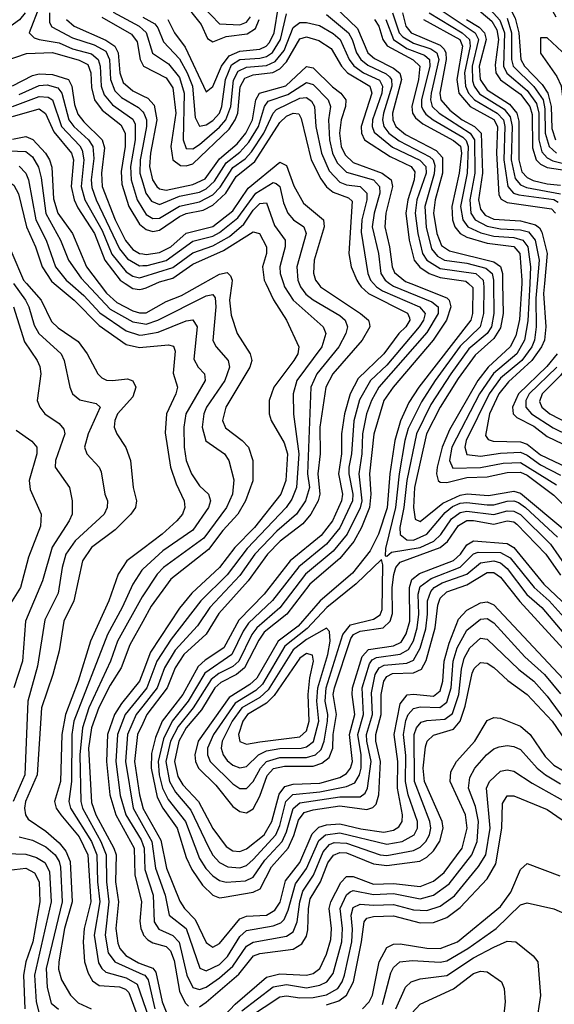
# Model space of a CAD drawing. Header units: inches. Extents: x 990535 to 1117859, y 769386 to 892122.
# Tile 782 of 1056: x 1079632 to 1081231, y 847843 to 850789. Entities that reach past the tile are written whole.
import ezdxf

# ---------------------------------------------------------------- set-up
doc = ezdxf.new("R2010")
doc.units = ezdxf.units.IN
doc.header["$MEASUREMENT"] = 0
for name, color, linetype in [('B0874', 7, 'Continuous'), ('B0875', 7, 'Continuous'), ('B0884', 7, 'Continuous'), ('B0885', 7, 'Continuous')]:
    doc.layers.add(name, color=color, linetype=linetype)

msp = doc.modelspace()

# ---------------------------------------------------------------- linework, layer by layer
at = {"layer": 'B0874', "color": 5}
for points, elevation in [([(1079613.6, 850000), (1079649.2, 849950), (1079659.7, 849930), (1079675.1, 849875.1), (1079689.2, 849850), (1079755.8, 849790), (1079764.8, 849770), (1079781.5, 849690), (1079789.7, 849669.7), (1079811.9, 849651.9), (1079861.1, 849641.1), (1079872.3, 849630), (1079837.2, 849550), (1079826.2, 849510), (1079832.3, 849490), (1079870, 849450.2), (1079876.1, 849436.1), (1079886.3, 849370), (1079894.6, 849350), (1079893.3, 849330), (1079884.2, 849310), (1079798.2, 849230), (1079770, 849190), (1079758.5, 849150), (1079746.9, 849073.1), (1079706.8, 848993.2), (1079684.8, 848855.2), (1079656.4, 848750), (1079647.5, 848530), (1079612.2, 848450)], 3160), ([(1079652.2, 850000), (1079696.2, 849950), (1079726.7, 849886.7), (1079747.1, 849867.1), (1079806.4, 849826.4), (1079833.5, 849790), (1079866, 849730), (1079878.1, 849718.1), (1079891.1, 849711.1), (1079909.5, 849709.5), (1079954.2, 849714.3), (1079970, 849708.8), (1079979.2, 849690), (1079970, 849660.7), (1079924.7, 849610), (1079916.2, 849590), (1079914.9, 849570), (1079922.9, 849550), (1079949.7, 849509.7), (1079962.9, 849470), (1079971.1, 849390), (1079981.4, 849350), (1079978.8, 849330), (1079964.8, 849310), (1079917.4, 849262.6), (1079846.6, 849210), (1079819.4, 849170), (1079794.2, 849050), (1079764, 848990), (1079750, 848901.2), (1079731.2, 848830), (1079697, 848730), (1079684.1, 848530), (1079649.5, 848450), (1079646, 848430), (1079648.8, 848410), (1079657.1, 848397.1), (1079710, 848361), (1079750, 848326.7), (1079770, 848301.6), (1079782.5, 848270), (1079789.1, 848150), (1079766.3, 848070), (1079748.7, 847970), (1079748.3, 847948.3), (1079756.7, 847916.7), (1079783.8, 847870), (1079807.1, 847847.1), (1079845.4, 847830)], 3180), ([(1079735.1, 850000), (1079794.4, 849950), (1079870, 849873.8), (1079950, 849817.8), (1079990, 849808.2), (1080000, 849809.2)], 3220), ([(1079782.8, 850000), (1079824, 849964), (1079872.1, 849912.1), (1079950, 849858.5), (1079990, 849845), (1080000, 849846.6)], 3240), ([(1079831.1, 850000), (1079902.9, 849922.9), (1079970, 849884.8), (1080000, 849879.9)], 3260), ([(1079869.4, 850000), (1079891.2, 849971.2), (1079922.9, 849942.9), (1079970, 849918.4), (1079990, 849911.9), (1080000, 849911.9)], 3280), ([(1079947.6, 850000), (1079970, 849985), (1079990, 849981.7), (1080000, 849984.4)], 3320), ([(1079613, 849930), (1079645.9, 849825.9), (1079684.3, 849770), (1079691.9, 849751.9), (1079695.5, 849730), (1079684.6, 849650), (1079691.9, 849630), (1079706.8, 849610), (1079750, 849581), (1079764, 849564), (1079767.3, 849550), (1079739.5, 849470), (1079738.1, 849450), (1079781, 849390), (1079789.2, 849349.2), (1079788.7, 849310), (1079780.3, 849290), (1079728.6, 849211.4), (1079700.1, 849110), (1079648.9, 848990), (1079640.3, 848870), (1079614.4, 848790)], 3140), ([(1079620.9, 849560.9), (1079668.4, 849528.4), (1079683.6, 849510), (1079683.4, 849490), (1079659.9, 849410), (1079663.6, 849383.6), (1079696.3, 849310), (1079694.2, 849274.2), (1079658.5, 849181.5), (1079634.7, 849090), (1079584.9, 849010)], 3120), ([(1080000, 849206), (1079952.1, 849170), (1079926.4, 849130), (1079898.5, 849050), (1079843.9, 848930), (1079807.3, 848810), (1079769.1, 848710), (1079758, 848650), (1079753.8, 848510), (1079736, 848450), (1079741.2, 848430), (1079754.5, 848410), (1079810, 848344.6), (1079836.1, 848290), (1079845.1, 848150), (1079824.5, 848070), (1079821.9, 848030), (1079826.2, 847970), (1079836.3, 847936.3), (1079850, 847913.5), (1079870, 847899.1), (1079930, 847895.6), (1079948.3, 847888.3), (1079958.5, 847878.5), (1080000, 847764.2)], 3220), ([(1080000, 849144.8), (1079997.5, 849142.5), (1079970, 849100.4), (1079938, 849030), (1079894.2, 848950), (1079794.3, 848690), (1079787.8, 848650), (1079786.7, 848510), (1079779.1, 848450), (1079784.2, 848430), (1079846.5, 848330), (1079863, 848290), (1079864.8, 848210), (1079871.5, 848150), (1079854.8, 848050), (1079867.4, 847967.4), (1079877.5, 847950), (1079890, 847939.4), (1079950, 847922.5), (1079983.2, 847903.2), (1080000, 847854.3)], 3240), ([(1080000, 849065.4), (1079997.8, 849062.2), (1079924.6, 848930), (1079903.1, 848870), (1079839, 848730), (1079820, 848670), (1079812.1, 848590), (1079815, 848450), (1079819.7, 848430), (1079874.2, 848330), (1079890.9, 848290), (1079891.1, 848210), (1079898.4, 848150), (1079887.4, 848050), (1079896.8, 847996.8), (1079916.5, 847970), (1080000, 847932.6)], 3260), ([(1080000, 848988.8), (1079961, 848919), (1079935.8, 848850), (1079902.2, 848797.8), (1079868.7, 848731.3), (1079847.1, 848670), (1079838.1, 848610), (1079846.8, 848446.8), (1079859.7, 848410), (1079914, 848310), (1079920.2, 848290), (1079918.1, 848210), (1079927.6, 848150), (1079919.8, 848070), (1079925.7, 848025.7), (1079931.8, 848010), (1079949.4, 847989.4), (1079987.3, 847967.3), (1080000, 847962.6)], 3280), ([(1080000, 848835.5), (1079990.1, 848809.9), (1079936.6, 848743.4), (1079915.3, 848710), (1079894.8, 848650), (1079891.2, 848570), (1079901.8, 848470), (1079919.8, 848410), (1079974.4, 848310), (1079975.9, 848230), (1079996.3, 848150), (1079991.5, 848091.5), (1079994.3, 848070), (1080000, 848056.3)], 3320), ([(1080000, 848774.8), (1079947.6, 848710), (1079924.7, 848650), (1079919.9, 848570), (1079932.6, 848467.4), (1079949.6, 848410), (1079994.9, 848334.9), (1080000, 848320.8)], 3340), ([(1080000, 848734.8), (1079980.4, 848710), (1079954.6, 848650), (1079948.5, 848570), (1079971.3, 848430), (1080000, 848378.5)], 3360), ([(1080000, 848683.5), (1079984.2, 848650), (1079975.5, 848570), (1079990.3, 848470), (1080000, 848431.8)], 3380), ([(1079630, 848344.2), (1079670, 848334.4), (1079710, 848314.7), (1079737.8, 848290), (1079749.8, 848270), (1079753.6, 848253.6), (1079758.9, 848150), (1079711.5, 847950), (1079713.6, 847893.6), (1079726.2, 847846.2), (1079748.1, 847828.1)], 3160), ([(1079590, 848294.4), (1079650, 848292.2), (1079682.6, 848282.6), (1079707, 848267), (1079720.6, 848240.6), (1079726.2, 848150), (1079676.1, 847930), (1079680.8, 847850), (1079691.5, 847811.5)], 3140), ([(1079582.7, 848242.7), (1079650, 848250.3), (1079676.3, 848236.3), (1079690, 848210), (1079691.9, 848150), (1079671.5, 848030), (1079650.5, 847970), (1079643.1, 847930), (1079647.7, 847830)], 3120)]:
    msp.add_lwpolyline(points, dxfattribs=dict(at, elevation=elevation))
at = {"layer": 'B0875', "color": 5}
for points, elevation in [([(1079690.7, 850830), (1079660.3, 850750), (1079675.2, 850735.2), (1079690, 850730.1), (1079750, 850720.3), (1079790, 850702.6), (1079847.2, 850687.2), (1079867, 850670), (1079873, 850650), (1079876.1, 850590), (1079884.7, 850564.7), (1079910, 850534.6), (1079970, 850491.9), (1079977, 850477), (1079977.7, 850430), (1079963, 850350), (1079964.9, 850310), (1079983, 850250), (1080000, 850222.8)], 3440), ([(1079911.8, 850811.8), (1079988.9, 850770), (1080000, 850760)], 3540), ([(1079647.8, 850810), (1079631.5, 850788.5), (1079577.4, 850750), (1079559.3, 850730), (1079547.2, 850710), (1079544.9, 850684.9), (1079555.8, 850670), (1079585.1, 850665.1), (1079652.2, 850687.8), (1079730, 850691.4), (1079810, 850668.3), (1079835.3, 850655.3), (1079844.8, 850630), (1079846.4, 850586.4), (1079855.7, 850550), (1079878.4, 850518.4), (1079934.3, 850474.3), (1079947, 850450), (1079947.3, 850410), (1079935, 850335), (1079937.3, 850297.3), (1079958.7, 850230), (1079990, 850177.3), (1080000, 850169.2)], 3420), ([(1079720.9, 850810), (1079721.2, 850781.1), (1079728.2, 850768.2), (1079790, 850734.6), (1079854.5, 850714.5), (1079890, 850695.2), (1079900.3, 850670), (1079903.3, 850610), (1079916.5, 850576.5), (1079936.3, 850556.3), (1079987.1, 850527.1), (1080000, 850513.8)], 3460), ([(1079771.5, 850790), (1079794.4, 850770), (1079890, 850728.6), (1079916.4, 850710), (1079926.4, 850690), (1079931.2, 850630), (1079941.9, 850601.9), (1079970, 850576), (1080000, 850561.8)], 3480), ([(1079877.3, 850797.3), (1079966.2, 850746.2), (1079982.9, 850722.9), (1079992, 850670), (1080000, 850654.5)], 3520), ([(1079610, 850591.3), (1079670, 850622.5), (1079690, 850627), (1079730, 850625.1), (1079777.5, 850610), (1079787.5, 850590), (1079795.6, 850535.6), (1079806.2, 850506.2), (1079823.3, 850483.3), (1079878.9, 850430), (1079885.5, 850405.5), (1079876.7, 850330), (1079878.6, 850290), (1079917.6, 850190), (1079948.3, 850128.3), (1079970, 850102), (1079990, 850090.2), (1080000, 850088.4)], 3380), ([(1079630, 850565.6), (1079690, 850592.8), (1079714.3, 850594.3), (1079745.8, 850585.8), (1079758.1, 850570), (1079779.4, 850490), (1079793.5, 850470), (1079837.8, 850430), (1079851.1, 850410), (1079854.1, 850374.1), (1079845.3, 850310), (1079847.7, 850287.7), (1079860.6, 850250), (1079930, 850103.4), (1079954, 850074), (1079990, 850053.2), (1080000, 850053.4)], 3360), ([(1079610, 850530), (1079690, 850559.5), (1079717.5, 850557.5), (1079730, 850549.2), (1079756.9, 850470), (1079811.7, 850411.7), (1079818.7, 850398.7), (1079824, 850370), (1079815.9, 850290), (1079827, 850250), (1079878.4, 850158.4), (1079907.4, 850087.4), (1079950, 850034.9), (1079970, 850021.5), (1079990, 850017.1), (1080000, 850020.2)], 3340), ([(1079610, 850499.6), (1079690, 850522.7), (1079709, 850509), (1079733.9, 850453.9), (1079787.2, 850390), (1079792.6, 850370), (1079786.3, 850290), (1079795.2, 850250), (1079806.1, 850226.1), (1079855.6, 850150), (1079886.2, 850070), (1079932.7, 850010), (1079947.6, 850000)], 3320), ([(1079610, 850431.8), (1079650, 850439.4), (1079671.3, 850431.3), (1079709.4, 850390), (1079721.2, 850370), (1079727.7, 850347.7), (1079733.1, 850253.1), (1079745.9, 850210), (1079790, 850150), (1079831.5, 850050), (1079869.4, 850000)], 3280), ([(1079550, 850399), (1079650, 850395), (1079670, 850378.5), (1079688.2, 850348.2), (1079696.4, 850316.4), (1079709.9, 850209.9), (1079753.7, 850130), (1079777.7, 850070), (1079816.1, 850016.1), (1079831.1, 850000)], 3260), ([(1080000, 850410.7), (1079992.4, 850370), (1079991.6, 850330), (1080000, 850300.7)], 3460), ([(1079630, 850350.8), (1079649.8, 850330), (1079658, 850310), (1079680.6, 850190), (1079710.7, 850130), (1079739.2, 850050), (1079771.4, 850010), (1079782.8, 850000)], 3240), ([(1079296.6, 850000), (1079330, 850031), (1079350, 850057.2), (1079354.6, 850070), (1079354.5, 850110), (1079338, 850190), (1079342.4, 850210), (1079355.4, 850230), (1079370, 850241.2), (1079390, 850247.2), (1079450, 850254), (1079550, 850313.1), (1079590.6, 850310.6), (1079614, 850294), (1079628.3, 850268.3), (1079651.9, 850170), (1079679.3, 850110), (1079699.4, 850050), (1079726.9, 850006.9), (1079735.1, 850000)], 3220), ([(1079366.5, 850000), (1079392.1, 850027.9), (1079406, 850070), (1079410, 850150), (1079422.5, 850170), (1079450, 850185), (1079490, 850197), (1079530, 850203.2), (1079550, 850198.9), (1079573.5, 850173.5), (1079643.4, 850010), (1079652.2, 850000)], 3180)]:
    msp.add_lwpolyline(points, dxfattribs=dict(at, elevation=elevation))
at = {"layer": 'B0884', "color": 5}
for points, elevation in [([(1080524.4, 850000), (1080532.1, 849990), (1080651.9, 849910), (1080675.1, 849890), (1080677.9, 849877.9), (1080679.3, 849870), (1080656.9, 849830), (1080568.9, 849730), (1080548.1, 849690), (1080530.3, 849569.7), (1080530.6, 849490.6), (1080524.3, 849430), (1080530.2, 849370), (1080524.6, 849350), (1080503.3, 849310), (1080479, 849281), (1080411.3, 849228.7), (1080373.7, 849190), (1080315.6, 849110), (1080227.6, 849012.4), (1080189.8, 848950.2), (1080123.4, 848890), (1080096.9, 848850), (1080073, 848790), (1080012.4, 848710), (1080000, 848683.5)], 3380), ([(1080467.9, 850000), (1080472.1, 849990), (1080488.3, 849968.3), (1080510, 849950.8), (1080590, 849904.1), (1080605.7, 849890), (1080612.1, 849870), (1080607.6, 849850), (1080586.4, 849810), (1080520.8, 849730), (1080503, 849690), (1080493.4, 849430), (1080498.7, 849390), (1080487.4, 849350), (1080459.8, 849310), (1080400.8, 849259.2), (1080334.9, 849190), (1080290, 849126), (1080201, 849030), (1080164.1, 848975.9), (1080097.3, 848902.7), (1080065, 848850), (1080043.6, 848790), (1080000, 848734.8)], 3360), ([(1080420.9, 850000), (1080424.1, 849990), (1080449.9, 849949.9), (1080539.5, 849870), (1080547.7, 849850), (1080535.5, 849810), (1080461.3, 849710), (1080450, 849670), (1080450.6, 849609.4), (1080467.3, 849490), (1080459.9, 849390), (1080445.8, 849354.2), (1080429.1, 849330), (1080312.6, 849207.4), (1080252.2, 849127.8), (1080173.7, 849050), (1080084.8, 848935.2), (1080042.3, 848870), (1080012.3, 848790), (1080000, 848774.8)], 3340), ([(1080368, 850000), (1080391.4, 849951.4), (1080430.5, 849890), (1080466.6, 849810), (1080463.6, 849790), (1080452.1, 849770), (1080391.7, 849690), (1080378.2, 849650), (1080378.5, 849610), (1080384.7, 849590), (1080423.3, 849523.3), (1080433.3, 849490), (1080428.5, 849410), (1080413, 849370), (1080334.5, 849270), (1080275.7, 849210), (1080230, 849150.6), (1080147, 849073), (1080110, 849028.6), (1080023.5, 848896.5), (1080000, 848835.5)], 3320), ([(1080000, 849984.4), (1080010, 849987.1), (1080038.8, 850000)], 3320), ([(1080266.3, 850000), (1080259.9, 849950), (1080264.9, 849904.9), (1080282.8, 849850), (1080321.7, 849790), (1080326.4, 849770), (1080319.9, 849750), (1080248.6, 849630), (1080238.9, 849590), (1080248, 849568), (1080297.6, 849530), (1080316.2, 849510), (1080329.5, 849470), (1080329.7, 849409.7), (1080307, 849350), (1080284.6, 849310), (1080239.4, 849260.6), (1080196.3, 849203.7), (1080084.3, 849115.7), (1080025.5, 849034.5), (1080000, 848988.8)], 3280), ([(1080000, 849911.9), (1080010, 849911.9), (1080070, 849946.2), (1080115.7, 849964.3), (1080179.4, 850000)], 3280), ([(1080646.7, 850000), (1080653.2, 849990), (1080674.9, 849970), (1080791.7, 849911.6), (1080797.6, 849897.6), (1080799, 849890), (1080787.2, 849870), (1080766.2, 849850), (1080720.8, 849790), (1080644.7, 849715.3), (1080620.8, 849670), (1080603.7, 849610), (1080594.6, 849550), (1080594.7, 849490), (1080585.9, 849430), (1080597.2, 849370), (1080594.9, 849350), (1080567.7, 849290), (1080534.2, 849245.8), (1080441.2, 849170), (1080363.4, 849070), (1080287.4, 848992.6), (1080242.3, 848910), (1080186.7, 848873.3), (1080166, 848854), (1080119.9, 848770), (1080058.6, 848690), (1080038.2, 848641.8), (1080026.7, 848593.3), (1080024.9, 848550), (1080042.8, 848462.8), (1080059.9, 848430), (1080103.3, 848370), (1080130, 848282.7), (1080146.4, 848246.4), (1080179.2, 848199.2), (1080210, 848169.8), (1080230, 848162.1), (1080243.8, 848163.8), (1080330, 848178.8), (1080351.5, 848188.5), (1080385.3, 848254.7), (1080434.7, 848310), (1080452, 848348), (1080465.7, 848394.3), (1080483, 848417), (1080510, 848425.3), (1080590, 848436.9), (1080670, 848426.2), (1080688.3, 848431.7), (1080698.3, 848441.7), (1080706.7, 848470), (1080710.8, 848570), (1080697.1, 848630), (1080697.3, 848650), (1080712.9, 848710), (1080713.4, 848770), (1080721.3, 848810), (1080730, 848824.3), (1080746.7, 848833.3), (1080810, 848835), (1080834.4, 848845.6), (1080847.7, 848872.3), (1080874.4, 848970), (1080882.5, 849037.5), (1080890, 849058.3), (1080910, 849077.5), (1080970, 849097.9), (1081030, 849135.5), (1081050, 849135.3), (1081070, 849121.4), (1081128, 849048), (1081300.3, 848860.3)], 3420), ([(1080690.5, 850000), (1080699.3, 849990), (1080717.6, 849977.6), (1080828.3, 849930), (1080844.8, 849910), (1080840.3, 849890), (1080826.6, 849870), (1080730, 849755.1), (1080681.8, 849710), (1080648.3, 849651.7), (1080631.3, 849588.7), (1080624.7, 849490), (1080617, 849450), (1080616.1, 849430), (1080628.7, 849370), (1080627.9, 849350), (1080590, 849268.8), (1080550, 849219.9), (1080467.4, 849152.6), (1080388.6, 849051.4), (1080316.7, 848983.3), (1080300.5, 848959.5), (1080266.8, 848890), (1080185.6, 848834.4), (1080136.2, 848750), (1080087.6, 848690), (1080062.1, 848637.9), (1080046.3, 848570), (1080048.9, 848530), (1080059.4, 848490), (1080076.1, 848456.1), (1080127.6, 848390), (1080170, 848279.5), (1080189.2, 848249.2), (1080210, 848227.1), (1080230, 848213.8), (1080250, 848208.1), (1080307.2, 848212.8), (1080330, 848223.4), (1080365.5, 848274.5), (1080416.8, 848330), (1080430, 848359.5), (1080450, 848428.6), (1080470, 848446), (1080590, 848464.1), (1080650, 848463.7), (1080665.6, 848474.4), (1080672.8, 848490), (1080683.4, 848570), (1080670, 848630), (1080669.8, 848650), (1080687, 848710), (1080684.8, 848775.2), (1080695.5, 848830), (1080707.3, 848850), (1080722.3, 848857.7), (1080790, 848864.1), (1080810, 848873.3), (1080830, 848908.5), (1080846.6, 848966.6), (1080852.4, 849010), (1080851.6, 849050), (1080861.7, 849078.3), (1080872.3, 849090), (1080896.1, 849103.9), (1080969.7, 849130.3), (1081010, 849164.4), (1081050, 849169.7), (1081070, 849163.7), (1081090, 849147.5), (1081149.5, 849069.5), (1081193.9, 849030), (1081310, 848893.7)], 3440), ([(1080738.5, 850000), (1080750, 849991.5), (1080865.3, 849945.3), (1080883.5, 849930), (1080884.1, 849910), (1080850, 849852.9), (1080706, 849690), (1080683.9, 849650), (1080669.9, 849610), (1080657.8, 849550), (1080655.7, 849490), (1080646.9, 849430), (1080655.2, 849350), (1080650.9, 849329.1), (1080612, 849250), (1080570, 849199.4), (1080486.7, 849130), (1080410.4, 849029.6), (1080341.3, 848970), (1080326.8, 848950), (1080287.8, 848870), (1080270, 848853.4), (1080227.5, 848832.5), (1080204.6, 848815.4), (1080151.2, 848730), (1080105.5, 848674.5), (1080083, 848630), (1080068.9, 848570), (1080079.9, 848510), (1080097.7, 848477.7), (1080144.3, 848424.3), (1080195.3, 848315.3), (1080210, 848289.7), (1080230, 848267.5), (1080254.4, 848254.4), (1080290, 848251), (1080310, 848258.5), (1080330, 848276.3), (1080398.2, 848350), (1080410, 848378.1), (1080428.3, 848450), (1080448.8, 848471.2), (1080530, 848479.3), (1080610, 848495), (1080634.2, 848505.8), (1080648.1, 848530), (1080653.4, 848550), (1080653.9, 848590), (1080643.4, 848650), (1080660.8, 848710), (1080656.6, 848790), (1080678.1, 848861.9), (1080686.6, 848873.4), (1080699.4, 848880.6), (1080770, 848890.5), (1080794.9, 848905.2), (1080809.6, 848930.5), (1080821.2, 848970), (1080826.2, 849010), (1080824.1, 849070), (1080830, 849092.8), (1080862.6, 849117.4), (1080949.3, 849150.7), (1080989.2, 849190.8), (1081003.6, 849196.4), (1081070, 849195.1), (1081099, 849179), (1081171.4, 849090), (1081216.1, 849050), (1081270, 848991)], 3460), ([(1080802.3, 850000), (1080910, 849956.6), (1080917.1, 849950), (1080921.9, 849930), (1080908.5, 849890), (1080868.8, 849830), (1080749, 849690), (1080721.7, 849650), (1080691, 849549), (1080678.2, 849430), (1080681.9, 849370), (1080678.1, 849330), (1080654.6, 849270), (1080631.9, 849228.1), (1080590, 849177.3), (1080499.8, 849100.2), (1080431.5, 849010), (1080363.4, 848956.6), (1080347, 848933), (1080304.9, 848850), (1080280.5, 848830), (1080233.7, 848806.3), (1080216, 848790), (1080176.1, 848723.9), (1080129.9, 848670.1), (1080107.9, 848630), (1080095.2, 848570), (1080104.9, 848524.9), (1080120.1, 848500.1), (1080166.6, 848450), (1080210, 848368.9), (1080250, 848314.8), (1080270, 848302.7), (1080290, 848300.4), (1080310, 848307.8), (1080362.9, 848350), (1080386.7, 848390), (1080407.7, 848472.3), (1080425.3, 848494.7), (1080450, 848501.6), (1080530, 848505.1), (1080590, 848522.1), (1080610, 848533.3), (1080621.7, 848550), (1080627.1, 848570), (1080618.6, 848650), (1080634.4, 848710), (1080626.1, 848770), (1080627.8, 848790), (1080656.4, 848883.6), (1080675.2, 848904.8), (1080750, 848915.7), (1080772.8, 848927.2), (1080788.5, 848951.5), (1080798.6, 848990), (1080798.2, 849090), (1080805.3, 849114.7), (1080827.7, 849132.3), (1080930, 849171.2), (1080950.3, 849189.7), (1080970, 849218.4), (1080989.7, 849230.3), (1081090, 849222), (1081110, 849209.6), (1081200.4, 849100.4), (1081290, 849015.2)], 3480), ([(1080974.6, 850000), (1080988, 849988.1), (1080986.4, 849910), (1080982, 849890), (1080825.9, 849690), (1080796.3, 849643.7), (1080770.8, 849589.2), (1080753.8, 849530), (1080738.9, 849430), (1080730.9, 849329.1), (1080704.9, 849250), (1080680.2, 849199.8), (1080627.3, 849132.7), (1080531.2, 849050), (1080465.3, 848974.7), (1080405.4, 848930), (1080341.2, 848818.8), (1080320.3, 848799.7), (1080258.5, 848761.5), (1080166, 848630), (1080156.1, 848590), (1080158.3, 848570), (1080167, 848550), (1080218.3, 848498.3), (1080270, 848434.9), (1080290, 848420.4), (1080310, 848416.5), (1080330, 848427.8), (1080350, 848466.1), (1080372.3, 848527.7), (1080391.5, 848548.5), (1080424.4, 848555.6), (1080510, 848555.6), (1080535.6, 848564.4), (1080558.2, 848581.8), (1080569.1, 848610), (1080569.7, 848650), (1080580, 848710), (1080570.1, 848770), (1080573.6, 848790), (1080622.4, 848937.6), (1080630.6, 848949.4), (1080650, 848960), (1080719.5, 848970), (1080740.2, 848990), (1080747.2, 849012.8), (1080746.4, 849090), (1080750.8, 849129.2), (1080757.4, 849150), (1080770, 849166.4), (1080889.8, 849210.2), (1080911.9, 849228.1), (1080944.2, 849275.8), (1080969.6, 849290.4), (1080990, 849290.8), (1081050, 849280), (1081090, 849289.4), (1081110, 849286.5), (1081119.6, 849279.6), (1081206.4, 849190), (1081250, 849127.4)], 3520), ([(1081019.4, 850000), (1081020.3, 849990), (1081019.6, 849910), (1081009.8, 849870), (1080950, 849812.7), (1080875, 849710), (1080834, 849646), (1080794.4, 849565.6), (1080783.7, 849530), (1080767.2, 849430), (1080756.2, 849330), (1080726.7, 849206.7), (1080725.5, 849185.5), (1080730, 849183.6), (1080744.3, 849195.7), (1080830, 849209.7), (1080870.7, 849229.3), (1080891.6, 849248.4), (1080924.1, 849295.9), (1080950, 849315), (1080970, 849318.8), (1081050, 849309), (1081090, 849319.4), (1081110, 849319.2), (1081130, 849308.8), (1081219.9, 849219.9), (1081270, 849148.2)], 3540), ([(1081049.3, 850000), (1081050.4, 849910), (1081043.3, 849870), (1081030, 849850), (1080975.8, 849804.2), (1080922.1, 849730), (1080862.3, 849637.7), (1080819, 849550), (1080790.4, 849410), (1080781.5, 849330), (1080769, 849270), (1080770, 849248.9), (1080790, 849232.9), (1080810, 849232.2), (1080850, 849249.5), (1080904.8, 849315.2), (1080927, 849333), (1080950, 849342.7), (1080970, 849345), (1081030, 849337.4), (1081050, 849337.8), (1081090, 849348.3), (1081110, 849349.3), (1081124.4, 849344.4), (1081145.3, 849330), (1081241, 849241)], 3560), ([(1081076.6, 850000), (1081077.9, 849910), (1081070, 849867.6), (1081050, 849835.4), (1080994.3, 849785.7), (1080943.9, 849716.1), (1080889.4, 849630), (1080849.1, 849550), (1080813.1, 849390), (1080809.9, 849329.9), (1080815.1, 849295.2), (1080830, 849287.6), (1080897.5, 849342.5), (1080950, 849366.9), (1080970.3, 849370.3), (1081034.7, 849365.3), (1081110, 849378.2), (1081130, 849372.7), (1081262.3, 849262.3)], 3580), ([(1081133.7, 850000), (1081127.3, 849892.7), (1081116.3, 849843.7), (1081099.5, 849810), (1081032.9, 849750), (1081002, 849710), (1080917.8, 849562.2), (1080895.7, 849510), (1080880.9, 849450), (1080878.8, 849430), (1080884.3, 849410), (1080890, 849405.4), (1080910, 849404.1), (1080970, 849419.7), (1081030, 849421.8), (1081090, 849434.5), (1081130, 849435.3), (1081150, 849426.3), (1081230, 849366.3), (1081357.9, 849237.9)], 3620), ([(1081157.7, 850000), (1081151.9, 849888.1), (1081142.4, 849830), (1081119, 849790), (1081049.2, 849730.8), (1081007.1, 849670), (1080925, 849510), (1080918.1, 849470), (1080927.6, 849447.6), (1081010, 849449.3), (1081077.8, 849462.2), (1081130, 849464.6), (1081238, 849398)], 3640), ([(1081179.8, 850000), (1081176.2, 849956.2), (1081177.3, 849870), (1081172.4, 849830), (1081163.7, 849810), (1081134.2, 849770), (1081070, 849716.5), (1081036.5, 849670), (1080967.4, 849530), (1080963.1, 849510), (1080970, 849488.6), (1081010, 849483.1), (1081070, 849492.5), (1081130, 849495.3), (1081150, 849486.4), (1081190, 849457.6), (1081250, 849426.8)], 3660), ([(1081201.5, 850000), (1081198.7, 849970), (1081205.5, 849870), (1081201.8, 849830), (1081192.9, 849810), (1081164.2, 849770), (1081093.8, 849706.2), (1081064.9, 849670), (1081037.7, 849610), (1081025.5, 849545.5), (1081033.2, 849533.2), (1081048.3, 849528.2), (1081130, 849525.9), (1081150, 849518.9), (1081190, 849487.7), (1081269.4, 849449.4)], 3680), ([(1081299.1, 850000), (1081315.5, 849875.5), (1081314.8, 849850), (1081302.9, 849810), (1081282.3, 849770), (1081250, 849725), (1081195, 849670), (1081187.1, 849647.1), (1081194.1, 849630), (1081218.1, 849610), (1081370, 849531.3), (1081390, 849524.3), (1081410, 849533.1), (1081471.7, 849590), (1081480.6, 849610), (1081470.1, 849670), (1081483.4, 849810), (1081500.4, 849870), (1081495.2, 849950), (1081505, 850000)], 3760), ([(1080000, 849879.9), (1080010, 849878.3), (1080045, 849890), (1080190, 849963.5), (1080210, 849967.5), (1080216.8, 849956.8), (1080219, 849930), (1080209.8, 849829.8), (1080219.6, 849810), (1080255.4, 849770), (1080259.3, 849750), (1080245.4, 849710), (1080191.2, 849630), (1080182.9, 849610), (1080178, 849570), (1080189.2, 849529.2), (1080244.8, 849490), (1080258, 849470), (1080272.7, 849412.7), (1080268.1, 849370), (1080250.5, 849330), (1080182.3, 849237.7), (1080062.3, 849150), (1080043.3, 849130), (1080000, 849065.4)], 3260), ([(1080000, 849846.6), (1080045.8, 849854.2), (1080130, 849888.2), (1080150, 849891.4), (1080162.6, 849870), (1080153.1, 849773.1), (1080165.9, 849750), (1080185.2, 849730), (1080186.9, 849710), (1080128.9, 849610), (1080122.6, 849570), (1080123.9, 849510), (1080130.4, 849470), (1080146.2, 849430), (1080170, 849394.4), (1080197.2, 849370), (1080202.6, 849350), (1080197, 849330), (1080150, 849262.2), (1080060.2, 849199.8), (1080000, 849144.8)], 3240), ([(1080000, 849809.2), (1080076.8, 849816.8), (1080092.5, 849812.5), (1080097.1, 849797.1), (1080091.4, 849731.4), (1080103.7, 849690), (1080099.2, 849670), (1080070.7, 849610), (1080067.2, 849552.8), (1080083.5, 849450), (1080100.3, 849400.3), (1080124.3, 849350), (1080125.8, 849330), (1080118.7, 849310), (1080102.3, 849290), (1080058.4, 849250), (1080000, 849206)], 3220), ([(1081239.4, 849790), (1081208.5, 849751.5), (1081124.5, 849670), (1081106.3, 849630), (1081108.1, 849610), (1081119.1, 849599.1), (1081170, 849572.6), (1081210, 849542.6), (1081299.7, 849499.7)], 3720), ([(1081238.8, 849750), (1081156.1, 849670), (1081145.8, 849650), (1081146.5, 849630), (1081163.4, 849610), (1081227.6, 849567.6), (1081321.9, 849521.9)], 3740), ([(1080000, 848431.8), (1080000.5, 848430), (1080053.9, 848333.9), (1080071.2, 848250), (1080111.2, 848151.2), (1080124.5, 848130), (1080156.7, 848096.7), (1080190, 848028.4), (1080200.3, 848020.3), (1080210, 848013.8), (1080230, 848024.8), (1080290, 848098.6), (1080310, 848106.6), (1080370, 848110.2), (1080395.6, 848124.4), (1080411.2, 848148.8), (1080427.5, 848212.5), (1080470, 848267.6), (1080507.2, 848352.8), (1080527.2, 848372.8), (1080550, 848379.8), (1080590, 848383), (1080652.2, 848367.8), (1080721.6, 848358.4), (1080750, 848363.8), (1080766, 848374), (1080776.3, 848390), (1080777.5, 848410), (1080762.4, 848490), (1080762.9, 848570), (1080751.9, 848650), (1080770, 848742.6), (1080790.9, 848769.1), (1080810, 848771.2), (1080870, 848765.3), (1080890, 848780.9), (1080897.9, 848810), (1080902, 848870), (1080916.3, 848923.7), (1080944.6, 848995.4), (1080970, 849022.6), (1081010, 849044.2), (1081030, 849046.9), (1081050, 849038.2), (1081257.4, 848817.4)], 3380), ([(1080000, 848378.5), (1080027, 848330), (1080038.1, 848250), (1080066.8, 848170), (1080078.9, 848110), (1080129.6, 848069.6), (1080170.8, 847950.8), (1080190, 847943.2), (1080230, 847962.2), (1080253.7, 847986.3), (1080290, 848045.6), (1080310, 848063.5), (1080390, 848077.7), (1080412.7, 848087.3), (1080423, 848097), (1080435.5, 848124.5), (1080456.6, 848203.4), (1080490.3, 848249.7), (1080527.1, 848332.8), (1080546.6, 848350), (1080590, 848356), (1080730, 848321.8), (1080775.9, 848330), (1080811.8, 848350), (1080821.9, 848370), (1080822.3, 848390), (1080794.4, 848470), (1080786.1, 848510), (1080787.1, 848587.1), (1080780.2, 848650), (1080787.5, 848692.5), (1080794.5, 848710), (1080810, 848728.7), (1080830, 848733), (1080888.9, 848731.1), (1080910, 848747.5), (1080923.1, 848790), (1080928.3, 848870), (1080940.4, 848910), (1080970, 848962.9), (1081010, 848995.3), (1081030, 848997.1), (1081050, 848984.6), (1081143.3, 848883.3), (1081202.1, 848830), (1081250, 848772.1)], 3360), ([(1080000, 848320.8), (1080003.9, 848310), (1080006.2, 848246.2), (1080031.5, 848170), (1080034.6, 848090), (1080048.2, 848068.2), (1080090, 848048.9), (1080108.9, 848028.9), (1080132.4, 847930), (1080150, 847893), (1080170, 847887.2), (1080190, 847894.6), (1080230, 847922.7), (1080270, 847957), (1080310, 848017), (1080330, 848029.4), (1080430, 848046.9), (1080450, 848059.5), (1080462.4, 848090), (1080469.7, 848150), (1080478.8, 848181.2), (1080510.5, 848229.5), (1080540.2, 848299.8), (1080559.1, 848321), (1080572.8, 848327.2), (1080610, 848325), (1080710, 848290), (1080730, 848288.8), (1080810, 848302.8), (1080830, 848313.7), (1080846.5, 848330), (1080858.1, 848350), (1080861.9, 848370), (1080858.9, 848390), (1080813.3, 848510), (1080812.2, 848650), (1080818.6, 848670), (1080832.9, 848687.1), (1080850, 848692.8), (1080903.3, 848696.7), (1080926.6, 848713.4), (1080946.1, 848770), (1080953.6, 848846.4), (1080961.5, 848878.5), (1080978.2, 848910), (1081010, 848938.6), (1081030, 848935.2), (1081124.8, 848844.8), (1081170.1, 848810), (1081210, 848765.1), (1081292.4, 848652.4)], 3340), ([(1080170, 847835.4), (1080190, 847849.8), (1080287.2, 847932.8), (1080331.7, 847988.3), (1080350, 847995.4), (1080450, 848008.2), (1080476.2, 848023.8), (1080490, 848047.2), (1080494.1, 848065.9), (1080495.8, 848130), (1080501.3, 848158.7), (1080531.8, 848210), (1080553.7, 848266.3), (1080570.2, 848289.8), (1080590, 848297.7), (1080610, 848296.6), (1080690, 848263.1), (1080730, 848258.9), (1080828.8, 848271.2), (1080850, 848283.2), (1080870, 848302.5), (1080888.7, 848331.3), (1080898.6, 848370), (1080895.7, 848390), (1080843.3, 848510), (1080838.9, 848550), (1080846, 848614), (1080851.3, 848630), (1080870, 848648.2), (1080930, 848666), (1080950, 848690), (1080964.7, 848735.3), (1080985.8, 848834.1), (1080991.7, 848848.3), (1081010, 848866.1), (1081030, 848863.5), (1081050, 848850.7), (1081092.1, 848812.1), (1081150.1, 848770), (1081225.1, 848690), (1081267.7, 848627.7)], 3320), ([(1080170, 847729.6), (1080276.2, 847843.8), (1080370, 847924), (1080410, 847934.7), (1080490, 847930), (1080510, 847935.5), (1080530, 847949.7), (1080550, 847992.7), (1080563.2, 848036.8), (1080565.1, 848070), (1080557.5, 848130), (1080562.7, 848150), (1080592.2, 848207.8), (1080610, 848225.9), (1080630, 848225.4), (1080690, 848203), (1080750, 848204.5), (1080830, 848195.8), (1080870, 848211.3), (1080902.2, 848237.8), (1080955.3, 848310), (1080970.8, 848370), (1080965.6, 848410), (1080919.8, 848510), (1080921.5, 848538.5), (1080939.1, 848570), (1080993.7, 848630), (1081030, 848692.3), (1081050, 848701.3), (1081070, 848698.9), (1081130, 848675), (1081159.1, 848650), (1081204.4, 848584.4), (1081230, 848558.7), (1081260.5, 848540.5)], 3280), ([(1080296.3, 847823.7), (1080390, 847895.2), (1080430, 847902.3), (1080490, 847892.7), (1080530, 847900.3), (1080550.8, 847910), (1080570, 847934.8), (1080595.5, 848030), (1080597.9, 848070), (1080590.3, 848130), (1080609.4, 848170.6), (1080620.8, 848179.2), (1080630, 848184), (1080690, 848171.5), (1080750, 848174.2), (1080830, 848159.1), (1080870.1, 848169.9), (1080916.3, 848203.7), (1080984.5, 848290), (1081000.6, 848330), (1081004.3, 848390), (1080995.1, 848435.1), (1080974.6, 848490), (1080978.1, 848521.9), (1080993.4, 848550), (1081028.2, 848590), (1081050, 848607.2), (1081066.7, 848613.3), (1081090, 848617.7), (1081110, 848614.8), (1081130, 848605.3), (1081179.5, 848550), (1081204.7, 848530), (1081250, 848502.9)], 3260), ([(1080316.7, 847803.3), (1080410, 847865.7), (1080430, 847868.8), (1080470, 847862.3), (1080510, 847863.1), (1080550, 847871.1), (1080583.4, 847890), (1080597, 847910), (1080603.8, 847930), (1080625.6, 848030), (1080628, 848068), (1080623.5, 848110), (1080630, 848132.8), (1080650, 848143.1), (1080690, 848139.6), (1080750, 848141.8), (1080810, 848125.7), (1080850, 848123.4), (1080890, 848136.9), (1080932.6, 848167.4), (1081004.9, 848255.1), (1081026, 848290), (1081039.6, 848370), (1081028.3, 848490), (1081037.4, 848510), (1081070, 848540.6), (1081090, 848544.4), (1081110, 848540.6), (1081164.8, 848504.8), (1081290, 848435.1)], 3240), ([(1080550, 847841.3), (1080586.5, 847853.5), (1080609.5, 847870), (1080630.9, 847910), (1080654.7, 848030), (1080662, 848090), (1080670, 848100.5), (1080690, 848106), (1080750, 848107.9), (1080830, 848086.6), (1080870, 848087.6), (1080910, 848102.6), (1080950, 848133.2), (1081030, 848218.3), (1081056.8, 848263.2), (1081074.5, 848370), (1081076.1, 848443.9), (1081090, 848466.9), (1081110, 848467.1), (1081210, 848426.3), (1081255, 848395)], 3220), ([(1080657.7, 847830), (1080677.7, 847850), (1080687.5, 847870), (1080706.9, 847970), (1080730, 848013.5), (1080750, 848022.9), (1080770, 848024.1), (1080850, 848011.2), (1080890, 848010.4), (1080941.2, 848030), (1081070, 848135.8), (1081101.1, 848178.9), (1081130, 848246.9), (1081150, 848264.1), (1081247.3, 848227.3)], 3180), ([(1080717.4, 847842.6), (1080742.7, 847937.3), (1080750, 847953.5), (1080769.6, 847970.5), (1080805.6, 847974.4), (1080890, 847969.4), (1080910, 847973.4), (1080972.3, 848010), (1081057.2, 848070), (1081130, 848140.5), (1081150, 848146.3), (1081230, 848128.4), (1081271.2, 848111.2)], 3160), ([(1080000, 848056.3), (1080002.6, 848050), (1080015.5, 848035.5), (1080030, 848026.6), (1080070, 848015.6), (1080082.6, 848002.6), (1080093.8, 847973.8), (1080110, 847882.4), (1080127.1, 847847.1), (1080137.2, 847837.2)], 3320), ([(1080757.3, 847830), (1080785.9, 847894.1), (1080803.2, 847910), (1080830, 847918.8), (1080910, 847929.1), (1080990, 847982.6), (1081050, 848013.6), (1081090, 848032.4), (1081116.5, 848030), (1081167.8, 847987.8), (1081181.7, 847970), (1081190.1, 847869.9), (1081176.6, 847783.4)], 3140), ([(1080000, 847962.6), (1080030, 847951.6), (1080039.5, 847939.5), (1080058.2, 847850), (1080101.7, 847741.7)], 3280), ([(1080000, 847932.6), (1080005.8, 847930), (1080016.6, 847916.6), (1080035.7, 847830)], 3260), ([(1080780.1, 847790), (1080830, 847843.1), (1080930, 847889.8), (1080990, 847935.7), (1081010, 847942.1), (1081030, 847939.9), (1081072.9, 847910), (1081081.7, 847890), (1081083.9, 847850), (1081069, 847710)], 3120), ([(1080000, 847854.3), (1080049.7, 847710)], 3240)]:
    msp.add_lwpolyline(points, dxfattribs=dict(at, elevation=elevation))
for points, elevation in [([(1080714, 849174), (1080638.7, 849101.3), (1080550.7, 849030), (1080492.2, 848967.8), (1080425.4, 848914.6), (1080358.6, 848801.4), (1080337.9, 848782.2), (1080276.1, 848743.9), (1080211.7, 848650), (1080194.2, 848610), (1080194.2, 848590), (1080201.5, 848570), (1080270, 848502.3), (1080290, 848489), (1080310, 848489), (1080330, 848509.3), (1080352.1, 848550), (1080370, 848570), (1080410, 848581.6), (1080490, 848581.5), (1080516.9, 848590), (1080534.2, 848605.8), (1080542.7, 848630), (1080552.3, 848690), (1080553.3, 848710), (1080546.1, 848750), (1080549.1, 848790), (1080598.7, 848950), (1080621.9, 848978.1), (1080690, 848995.7), (1080710, 849008.7), (1080715.8, 849024.2), (1080718.5, 849158.5)], 3540), ([(1080550, 848968.2), (1080490, 848934.6), (1080450, 848904.1), (1080375.7, 848784.3), (1080350, 848761), (1080296.6, 848730), (1080267.1, 848690), (1080237.8, 848630), (1080235, 848610), (1080240.2, 848590), (1080252.6, 848572.6), (1080270, 848558.8), (1080290, 848550.4), (1080310, 848554.6), (1080346.2, 848590), (1080370, 848601.3), (1080410, 848608.2), (1080474.2, 848610), (1080490, 848613.5), (1080510.6, 848629.4), (1080526.6, 848690), (1080520.9, 848750), (1080524.2, 848790), (1080554.1, 848890), (1080560.4, 848930), (1080558.5, 848958.5)], 3560), ([(1080490, 848892.4), (1080470, 848878.5), (1080393.3, 848766.7), (1080370, 848744.6), (1080313.7, 848710), (1080299.4, 848690), (1080286.6, 848650), (1080290, 848629.5), (1080310, 848621.7), (1080350, 848628.9), (1080470, 848643.5), (1080490, 848661.8), (1080498.3, 848690), (1080495, 848770), (1080499.8, 848820.2), (1080510.8, 848870), (1080507.6, 848887.6)], 3580)]:
    msp.add_lwpolyline(points, close=True, dxfattribs=dict(at, elevation=elevation))
at = {"layer": 'B0885', "color": 5}
for points, elevation in [([(1081237.2, 850797.2), (1081194.4, 850874.4), (1081179.2, 850890), (1081150, 850901.7), (1081041.5, 850918.5), (1081033.3, 850910), (1081093.7, 850833.7), (1081114.4, 850794.4), (1081125, 850750), (1081131.1, 850670), (1081141.7, 850650), (1081195, 850595), (1081212.2, 850570), (1081221.5, 850530), (1081224.2, 850464.2), (1081234.7, 850430)], 3880), ([(1080130, 850881.6), (1080230, 850776.5), (1080290, 850774.4), (1080310, 850781.5), (1080322, 850798)], 3640), ([(1080937, 850877), (1081044.7, 850784.7), (1081059.3, 850759.3), (1081064.2, 850730), (1081053.9, 850653.9), (1081055.9, 850630), (1081070, 850609.9), (1081130, 850566.3), (1081158.3, 850530), (1081165.4, 850505.4), (1081166, 850406), (1081177.1, 850370), (1081190, 850357.2), (1081210, 850346.9), (1081270, 850337.9)], 3820), ([(1080116, 850850), (1080174.8, 850774.8), (1080193.5, 850733.5), (1080210, 850722.7), (1080250, 850739), (1080312.5, 850747.5), (1080337.2, 850762.8), (1080348.7, 850790)], 3620), ([(1080075, 850790), (1080095.1, 850750), (1080127.3, 850707.3), (1080190, 850573.7), (1080210, 850589.2), (1080235.4, 850650), (1080258.5, 850681.5), (1080290, 850694.9), (1080350, 850700.8), (1080369.5, 850710.5), (1080378.8, 850721.1), (1080393.2, 850750), (1080405.8, 850830)], 3580), ([(1080573.1, 850830), (1080642.8, 850762.8), (1080673.8, 850690), (1080692.9, 850672.9), (1080750, 850644.1), (1080769.2, 850629.2), (1080774, 850610), (1080747.5, 850510), (1080747.9, 850490), (1080757.6, 850470), (1080786.1, 850446.1), (1080877.6, 850397.6), (1080896.7, 850376.7), (1080896.8, 850330), (1080874.4, 850250), (1080870.3, 850210), (1080879.7, 850150), (1080894.1, 850114.1), (1080917.3, 850097.3), (1081050, 850065), (1081070.4, 850050.4), (1081076.2, 850030), (1081076.6, 850000)], 3580), ([(1080874.5, 850830), (1080994.2, 850750), (1081004.3, 850730), (1080985.1, 850650), (1080986.2, 850606.2), (1080991.7, 850590), (1081007.9, 850567.9), (1081081.3, 850521.3), (1081099.1, 850499.1), (1081104.8, 850470), (1081102, 850370), (1081114.2, 850314.2), (1081130, 850295.2), (1081147.6, 850287.6), (1081250, 850268.1)], 3760), ([(1081030.2, 850830), (1081068.2, 850788.2), (1081082.5, 850750), (1081079.5, 850650), (1081088.9, 850628.9), (1081150, 850577.9), (1081178.4, 850538.4), (1081185.3, 850510), (1081185.1, 850430), (1081194.3, 850394.3), (1081210, 850376.4), (1081227, 850367), (1081295.9, 850350)], 3840), ([(1080000, 850796.8), (1080036.6, 850776.5), (1080045.4, 850765.4), (1080062.6, 850722.7), (1080110, 850671.9), (1080133.3, 850630), (1080148.7, 850590), (1080156.5, 850496.5), (1080170, 850470.9), (1080190, 850474.6), (1080210, 850487.3), (1080229.7, 850510), (1080236.8, 850530), (1080247.2, 850610), (1080265.9, 850654.1), (1080290, 850670.4), (1080350, 850674.1), (1080370, 850679.4), (1080388.4, 850691.6), (1080412.3, 850730), (1080430, 850807.3)], 3560), ([(1080000, 850760), (1080010, 850751.1), (1080029.4, 850689.4), (1080077.2, 850657.2), (1080110, 850616.1), (1080124.2, 850570), (1080121.1, 850430), (1080130, 850403.7), (1080150, 850402.8), (1080170, 850416.2), (1080230, 850467.5), (1080249, 850490), (1080263.3, 850530), (1080271.5, 850608.5), (1080285, 850635.1), (1080310, 850647.6), (1080370, 850652.1), (1080396, 850664), (1080422.7, 850697.3), (1080450, 850765.6), (1080470, 850780.8), (1080490, 850781.3), (1080528.6, 850771.5), (1080570, 850748), (1080590.2, 850730), (1080617.1, 850670), (1080631.5, 850651.5), (1080660.2, 850630), (1080708.7, 850608.7), (1080717.6, 850590), (1080714.8, 850570), (1080687.8, 850490), (1080686.7, 850470), (1080692.8, 850452.8), (1080747.5, 850407.5), (1080829.4, 850369.4), (1080846.9, 850350), (1080847.7, 850330), (1080820.2, 850250), (1080815.4, 850210), (1080822.8, 850150), (1080837.4, 850090), (1080850, 850069.3), (1080890, 850044.5), (1080996.1, 850030), (1081018.5, 850010), (1081019.4, 850000)], 3540), ([(1080550, 850804.9), (1080615.2, 850750), (1080626.7, 850730), (1080639.5, 850690), (1080652.7, 850670), (1080673.3, 850653.3), (1080727.8, 850627.8), (1080738.4, 850618.4), (1080744.5, 850610), (1080745, 850590), (1080720.4, 850510), (1080717.5, 850490), (1080721.1, 850470), (1080736.2, 850450), (1080766.9, 850426.9), (1080859.1, 850379.1), (1080869, 850370), (1080873.4, 850353.4), (1080871.8, 850328.2), (1080843.9, 850230), (1080848.3, 850168.3), (1080863.9, 850103.9), (1080881.5, 850081.5), (1080902.3, 850070), (1080970, 850061.1), (1081026.3, 850046.3), (1081045, 850030), (1081049.2, 850010), (1081049.3, 850000)], 3560), ([(1080692.9, 850790), (1080706.2, 850770), (1080717.8, 850730), (1080731.3, 850711.3), (1080809.5, 850669.5), (1080829.1, 850650), (1080824.6, 850610), (1080804.7, 850530), (1080807.3, 850510), (1080816, 850496), (1080837.8, 850477.8), (1080930, 850428.1), (1080950.7, 850410.7), (1080953.3, 850390), (1080946.6, 850330), (1080924.3, 850230), (1080927.1, 850190), (1080933.7, 850170), (1080949.6, 850149.6), (1080970, 850139.1), (1081030, 850120.2), (1081110, 850110.8), (1081127.8, 850090), (1081134.3, 850010), (1081133.7, 850000)], 3620), ([(1080727.4, 850790), (1080750.6, 850730), (1080790, 850703.1), (1080843.4, 850683.4), (1080858.2, 850670), (1080858.9, 850650), (1080833.7, 850550), (1080833.6, 850530), (1080838.5, 850518.5), (1080846.5, 850506.5), (1080868.6, 850490), (1080957.8, 850437.8), (1080967.9, 850427.9), (1080973.9, 850410), (1080970.3, 850330), (1080950.6, 850230), (1080957.3, 850190), (1080972.1, 850170), (1081011.2, 850151.2), (1081050, 850141.5), (1081110, 850137.3), (1081137.1, 850130), (1081151.6, 850110), (1081160.4, 850050), (1081157.7, 850000)], 3640), ([(1080746.8, 850810), (1080767.6, 850750), (1080778.3, 850738.3), (1080810, 850718.7), (1080861.9, 850701.9), (1080879.6, 850690), (1080885.9, 850670), (1080863.2, 850570), (1080860.9, 850550), (1080866.2, 850530), (1080887, 850510), (1080980, 850450), (1080993, 850430), (1080993.5, 850330), (1080978.4, 850250), (1080981.3, 850210), (1080994.8, 850190), (1081030, 850171.8), (1081070, 850163.8), (1081130, 850160.9), (1081154.3, 850154.3), (1081174.1, 850130), (1081185.5, 850070), (1081179.8, 850000)], 3660), ([(1080776.9, 850810), (1080786.9, 850770), (1080803.2, 850750), (1080890, 850713.1), (1080901.4, 850701.4), (1080906.9, 850690), (1080907.8, 850670), (1080889.2, 850570), (1080891.9, 850550), (1080919.1, 850519.1), (1080955.8, 850490), (1080992.4, 850470), (1081012.4, 850450), (1081016.5, 850330), (1081004.7, 850250), (1081010, 850222.1), (1081024.6, 850204.6), (1081050, 850192.8), (1081130, 850187.2), (1081175.4, 850175.4), (1081186.8, 850166.8), (1081193.9, 850154), (1081209.9, 850090), (1081201.5, 850000)], 3680), ([(1080839.7, 850790), (1080948.2, 850730), (1080956.5, 850710), (1080939.9, 850610), (1080945.2, 850570), (1080979.9, 850530), (1081050.6, 850490.6), (1081061.1, 850470), (1081058.1, 850390), (1081064.9, 850264.9), (1081072.3, 850252.3), (1081090, 850242.8), (1081223, 850223), (1081235, 850210)], 3720), ([(1080856.8, 850810), (1080955.9, 850750), (1080977.1, 850730), (1080979.5, 850710), (1080962.7, 850630), (1080965.3, 850590), (1080975, 850570), (1080992.6, 850550), (1081060.1, 850510), (1081079, 850490), (1081083.4, 850470), (1081079.8, 850370), (1081092, 850290), (1081109.5, 850270), (1081125, 850265), (1081230, 850250.9), (1081243.2, 850243.2)], 3740), ([(1080968.6, 850790), (1081006.8, 850766.8), (1081022.1, 850750), (1081027.5, 850730), (1081006.1, 850650), (1081009.2, 850610), (1081030, 850579.5), (1081097, 850537), (1081119.5, 850510), (1081125.4, 850485.4), (1081124.9, 850370), (1081134.6, 850334.6), (1081150, 850317), (1081168.3, 850308.3), (1081210, 850297.8), (1081250, 850294.1)], 3780), ([(1081090, 850793.9), (1081103.3, 850750), (1081103.2, 850670), (1081108, 850650), (1081169.8, 850589.8), (1081197.6, 850550), (1081203.1, 850523.1), (1081204.3, 850450), (1081216.3, 850410), (1081237.6, 850390)], 3860), ([(1080000, 850654.5), (1080002.3, 850650), (1080070, 850614.9), (1080090, 850585), (1080099.4, 850510), (1080084.5, 850410), (1080090, 850369.7), (1080113.4, 850353.4), (1080130, 850351.8), (1080150, 850357.7), (1080258.1, 850461.9), (1080277, 850490), (1080284.2, 850510), (1080291.5, 850588.5), (1080305.4, 850614.6), (1080330, 850624.3), (1080389, 850631), (1080410, 850641.9), (1080430, 850663.3), (1080470, 850731.8), (1080490, 850738.4), (1080527, 850727), (1080563.4, 850703.4), (1080595, 850650), (1080612.5, 850630), (1080679, 850590), (1080685.1, 850570), (1080653.9, 850470), (1080654.2, 850450), (1080663.1, 850430), (1080740.3, 850380.3), (1080802.9, 850350), (1080813.9, 850333.9), (1080812.3, 850310), (1080793.1, 850250), (1080786.9, 850210), (1080797.3, 850130), (1080812.5, 850070), (1080828.7, 850048.7), (1080857.2, 850030), (1080890, 850017.6), (1080966.9, 850006.9), (1080974.6, 850000)], 3520), ([(1080000, 850561.8), (1080014.8, 850554.8), (1080033.9, 850533.9), (1080042.5, 850490), (1080023.4, 850390), (1080020.6, 850350), (1080029, 850310), (1080041.9, 850290), (1080050, 850282.9), (1080070, 850279.7), (1080150, 850296.7), (1080186.4, 850313.6), (1080230, 850373), (1080282.1, 850417.9), (1080308.2, 850450), (1080328.7, 850490), (1080338.2, 850550), (1080349.7, 850570), (1080428.1, 850591.9), (1080490, 850649.5), (1080510, 850645.1), (1080568, 850588), (1080592.8, 850570), (1080607.6, 850550), (1080606.2, 850530), (1080593.4, 850490), (1080589.1, 850450), (1080593.8, 850410), (1080605.3, 850385.3), (1080630, 850362.3), (1080715.8, 850330), (1080743.7, 850310), (1080747.2, 850290), (1080727.1, 850210), (1080724.7, 850170), (1080738.6, 850110), (1080746.1, 850050), (1080753.3, 850033.3), (1080786.4, 850006.4), (1080802.3, 850000)], 3480), ([(1080000, 850300.7), (1080008.8, 850270), (1080026.3, 850246.3), (1080050, 850236.6), (1080110, 850261.1), (1080170, 850273.6), (1080190, 850283.2), (1080214.2, 850305.8), (1080250, 850361), (1080290, 850392.6), (1080317.3, 850422.7), (1080346.5, 850470), (1080363.9, 850530), (1080374.9, 850545.1), (1080434.2, 850565.8), (1080490, 850601.1), (1080510, 850595.3), (1080554.7, 850550), (1080561.6, 850530), (1080555.8, 850490), (1080559.2, 850430), (1080567.5, 850390), (1080581.3, 850361.3), (1080610, 850332.7), (1080689.9, 850309.9), (1080708.7, 850290), (1080709.5, 850270), (1080692.5, 850210), (1080686.8, 850170), (1080705.6, 850090), (1080711.9, 850030), (1080725, 850010), (1080738.5, 850000)], 3460), ([(1080000, 850222.8), (1080010, 850206.8), (1080030, 850194.9), (1080050, 850195.6), (1080110, 850231.2), (1080170, 850244.7), (1080210, 850265.7), (1080231.7, 850288.3), (1080270, 850347.4), (1080306.5, 850373.5), (1080325.7, 850394.3), (1080362.7, 850450), (1080390, 850509.7), (1080399.7, 850520.3), (1080470, 850554.4), (1080490, 850556.5), (1080505.3, 850545.3), (1080513.5, 850530), (1080517.4, 850470), (1080534.3, 850390), (1080557.4, 850337.4), (1080590, 850302.9), (1080610, 850295.4), (1080650, 850289.8), (1080670.9, 850270), (1080670.2, 850250), (1080655.1, 850190), (1080653.9, 850153.9), (1080673.3, 850030), (1080681.7, 850010), (1080690.5, 850000)], 3440), ([(1080000, 850513.8), (1080003.7, 850510), (1080010.8, 850490), (1080011, 850470), (1080000, 850410.7)], 3460), ([(1080000, 850169.2), (1080010, 850161.2), (1080030, 850155.8), (1080050, 850159.1), (1080110, 850200.9), (1080130, 850209.5), (1080180.5, 850219.5), (1080210, 850234.2), (1080248.3, 850270), (1080279.4, 850320.6), (1080334.9, 850365.1), (1080410, 850481.4), (1080430, 850500.6), (1080450, 850509.2), (1080467.2, 850507.2), (1080474.1, 850494.1), (1080504.3, 850370), (1080532.8, 850312.8), (1080549.6, 850289.6), (1080570, 850273.2), (1080616, 850256), (1080626.6, 850246.6), (1080616.8, 850090), (1080623.9, 850050), (1080640.1, 850010), (1080646.7, 850000)], 3420), ([(1080000, 850088.4), (1080010, 850086.6), (1080050, 850092.7), (1080083.9, 850110), (1080130, 850150.5), (1080210, 850171), (1080270, 850217.3), (1080315.2, 850284.8), (1080410, 850363.4), (1080430, 850352.7), (1080452.4, 850292.4), (1080480.7, 850240.7), (1080540.5, 850190), (1080543.2, 850170), (1080513.3, 850070), (1080510.8, 850030.8), (1080516.6, 850010), (1080524.4, 850000)], 3380), ([(1080000, 850053.4), (1080013.7, 850053.7), (1080070, 850069.1), (1080150, 850126.9), (1080210, 850141.4), (1080230, 850152.2), (1080284, 850196), (1080338.3, 850270), (1080390, 850301.9), (1080398.9, 850298.9), (1080410.4, 850290.4), (1080421.1, 850241.1), (1080433.9, 850210), (1080450.9, 850190.9), (1080482.1, 850170), (1080489.2, 850150), (1080461.3, 850050), (1080463.8, 850010), (1080467.9, 850000)], 3360), ([(1080000, 850020.2), (1080090, 850048.1), (1080150, 850091.8), (1080210, 850112.2), (1080259.4, 850140.6), (1080302.5, 850177.5), (1080330, 850219.3), (1080350, 850239.4), (1080370, 850241.6), (1080393.7, 850173.7), (1080425.7, 850130), (1080426, 850110), (1080410.6, 850050), (1080411.5, 850030), (1080420.9, 850000)], 3340), ([(1080038.8, 850000), (1080050, 850005), (1080090, 850016.1), (1080150, 850058.1), (1080241.6, 850098.4), (1080330, 850154.7), (1080349.7, 850149.7), (1080370.1, 850110), (1080370.6, 850090), (1080358.5, 850050), (1080363.2, 850010), (1080368, 850000)], 3320), ([(1080179.4, 850000), (1080230, 850028.3), (1080252.6, 850032.6), (1080262.9, 850022.9), (1080267.6, 850010), (1080266.3, 850000)], 3280)]:
    msp.add_lwpolyline(points, dxfattribs=dict(at, elevation=elevation))
at = {"layer": 'B0885', "color": 5, "elevation": 3920}
msp.add_lwpolyline([(1081190, 850735.3), (1081190, 850689.2), (1081239.2, 850619.2), (1081251.7, 850591.7), (1081262.9, 850502.9), (1081274, 850470), (1081291, 850451), (1081330, 850438.5), (1081370, 850433.9), (1081390, 850444.8), (1081450, 850550.3), (1081520.6, 850610), (1081510.6, 850630), (1081414.4, 850605.6), (1081370, 850612.1), (1081284.9, 850664.9), (1081210, 850735.2)], close=True, dxfattribs=at)

doc.saveas('drawing.dxf')
